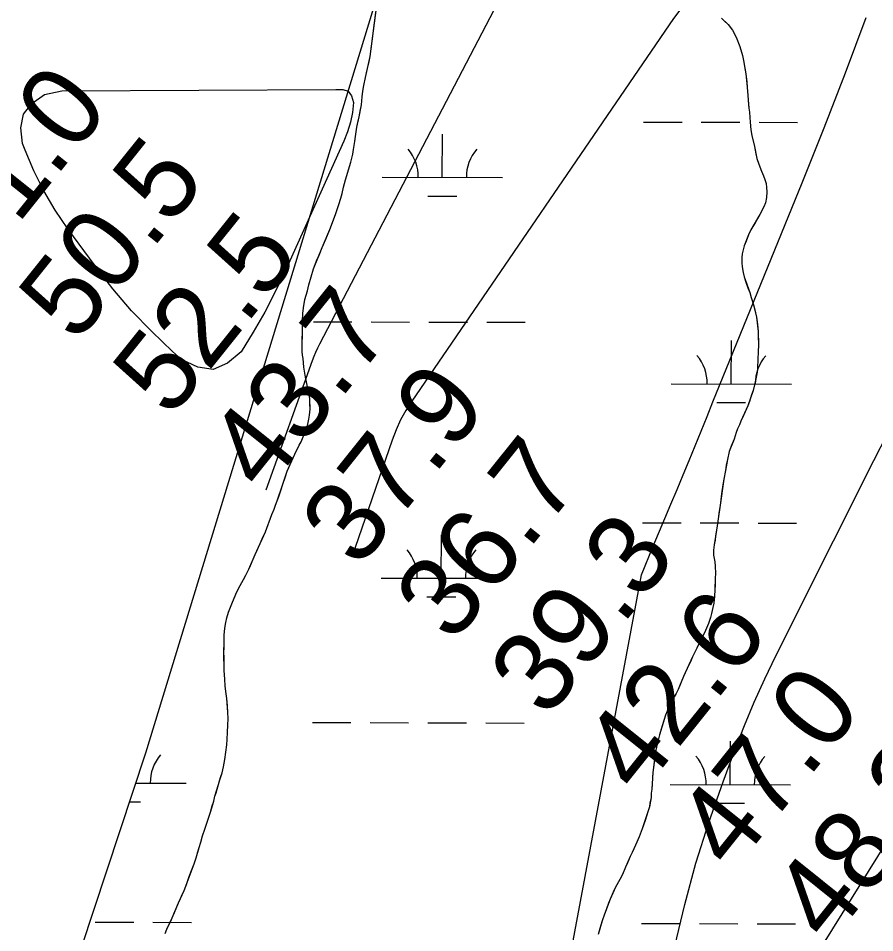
# Model space of a CAD drawing. Extents: x 3172297 to 3210190, y 958463 to 983887.
# Drawn here: x 3195699 to 3196411, y 968521 to 969280 of the extents above; entities that cross this region are included whole.
import ezdxf

# ---------------------------------------------------------------- set-up
doc = ezdxf.new("R2010")
doc.units = 0
for name, color, linetype in [('V-RIVR-RANG', 7, 'Continuous'), ('V-SITE-VEGE', 7, 'Continuous'), ('V-TOPO-MAJR', 7, 'Continuous'), ('V-TOPO-MINR', 7, 'Continuous'), ('V-TOPO-SHOR', 7, 'Continuous'), ('V-WETL-SWMP', 7, 'Continuous')]:
    doc.layers.add(name, color=color, linetype=linetype)

msp = doc.modelspace()

# ---------------------------------------------------------------- linework, layer by layer
at = {"layer": 'V-SITE-VEGE'}
for p, q in [((3195991.57, 969248.51), (3195996.78, 969289.08)), ((3196283.47, 969280.27), (3196288.88, 969275.06)), ((3196288.88, 969275.06), (3196292.59, 969270.36)), ((3196292.59, 969270.36), (3196295.65, 969264.61)), ((3196295.65, 969264.61), (3196298.72, 969256.9)), ((3196298.72, 969256.9), (3196300.88, 969249.44)), ((3195987.63, 969231.03), (3195991.57, 969248.51)), ((3196300.88, 969249.44), (3196301.83, 969245.24)), ((3196301.83, 969245.24), (3196303.74, 969234.24)), ((3195986.36, 969224.46), (3195987.63, 969231.03)), ((3196303.74, 969234.24), (3196304.87, 969222.97)), ((3195985.61, 969219.73), (3195986.36, 969224.46)), ((3196304.87, 969222.97), (3196306.18, 969205.53)), ((3195984.38, 969208.31), (3195984.99, 969215.01)), ((3195984.99, 969215.01), (3195985.61, 969219.73)), ((3195982.48, 969198.46), (3195984.38, 969208.31)), ((3196306.18, 969205.53), (3196306.73, 969202.38)), ((3195980.45, 969189.79), (3195982.48, 969198.46)), ((3196306.73, 969202.38), (3196307.15, 969197.8)), ((3196307.15, 969197.8), (3196307.31, 969194.12)), ((3195979.32, 969182.04), (3195980.45, 969189.79)), ((3196307.31, 969194.12), (3196307.88, 969187.7)), ((3196307.88, 969187.7), (3196308.57, 969182.99)), ((3196308.57, 969182.99), (3196310.87, 969173.69)), ((3195977.83, 969171.4), (3195978.96, 969178.1)), ((3195978.96, 969178.1), (3195979.32, 969182.04)), ((3195975.54, 969160.76), (3195977.07, 969167.33)), ((3195977.07, 969167.33), (3195977.83, 969171.4)), ((3196310.87, 969173.69), (3196312.91, 969163.86)), ((3195971.19, 969146.17), (3195975.54, 969160.76)), ((3196312.91, 969163.86), (3196314.52, 969159.02)), ((3196314.52, 969159.02), (3196316.66, 969153.26)), ((3196316.66, 969153.26), (3196318.39, 969149.34)), ((3195969.53, 969139.99), (3195971.19, 969146.17)), ((3196318.39, 969149.34), (3196319.46, 969146.47)), ((3196319.46, 969146.47), (3196320.54, 969143.2)), ((3195968.39, 969134.74), (3195969.53, 969139.99)), ((3196320.54, 969143.2), (3196320.95, 969139.92)), ((3196320.95, 969139.92), (3196321.24, 969136.11)), ((3195965.44, 969125.8), (3195967.23, 969130.93)), ((3195967.23, 969130.93), (3195968.39, 969134.74)), ((3196320.75, 969131.39), (3196320, 969127.19)), ((3196321.24, 969136.11), (3196320.75, 969131.39)), ((3195962.74, 969117.25), (3195965.44, 969125.8)), ((3196318.58, 969123.77), (3196315.34, 969117.31)), ((3196320, 969127.19), (3196318.58, 969123.77)), ((3195959.52, 969108.57), (3195962.74, 969117.25)), ((3196315.34, 969117.31), (3196307.96, 969104.67)), ((3195958.11, 969105.02), (3195959.52, 969108.57)), ((3195951.66, 969090.02), (3195958.11, 969105.02)), ((3196306.02, 969100.46), (3196302.28, 969091.24)), ((3196307.96, 969104.67), (3196306.02, 969100.46)), ((3196302.28, 969091.24), (3196300.76, 969084.68)), ((3195944.44, 969072.39), (3195951.66, 969090.02)), ((3196300.76, 969084.68), (3196300.39, 969081.66)), ((3196300.39, 969081.66), (3196300.42, 969077.2)), ((3196300.42, 969077.2), (3196300.57, 969074.05)), ((3195940.73, 969059.11), (3195944.44, 969072.39)), ((3196300.57, 969074.05), (3196301.4, 969069.2)), ((3196301.4, 969069.2), (3196302.21, 969065.67)), ((3196302.21, 969065.67), (3196306.89, 969052.58)), ((3195937.41, 969046.76), (3195939.46, 969054.12)), ((3195939.46, 969054.12), (3195940.73, 969059.11)), ((3195936.28, 969039.93), (3195937.41, 969046.76)), ((3196306.89, 969052.58), (3196308.23, 969048.53)), ((3196308.23, 969048.53), (3196310.12, 969042.37)), ((3195935.66, 969035.07), (3195936.28, 969039.93)), ((3196310.12, 969042.37), (3196312.68, 969032.16)), ((3195935.31, 969029.03), (3195935.66, 969035.07)), ((3196312.68, 969032.16), (3196313.82, 969020.1)), ((3195935.18, 969010.67), (3195935.36, 969022.74)), ((3195935.36, 969022.74), (3195935.31, 969029.03)), ((3196313.82, 969020.1), (3196314.16, 969009.48)), ((3195935.23, 969003.71), (3195935.18, 969010.67)), ((3196314.16, 969009.48), (3196314.07, 969003.18)), ((3195935.39, 969000.7), (3195935.23, 969003.71)), ((3195935.8, 968997.69), (3195935.39, 969000.7)), ((3196314.07, 969003.18), (3196313.72, 968997.54)), ((3195936.51, 968990.61), (3195935.8, 968997.69)), ((3196313.72, 968997.54), (3196313.51, 968989.93)), ((3195937.47, 968984.05), (3195936.51, 968990.61)), ((3196313.14, 968986.52), (3196311.24, 968977.19)), ((3196313.51, 968989.93), (3196313.14, 968986.52)), ((3195939.24, 968975.67), (3195937.47, 968984.05)), ((3196311.24, 968977.19), (3196309.71, 968971.27)), ((3195940.18, 968972), (3195939.24, 968975.67)), ((3195941.14, 968966.9), (3195940.18, 968972)), ((3196309.71, 968971.27), (3196305.48, 968958.65)), ((3195941.42, 968963.88), (3195941.14, 968966.9)), ((3195941.75, 968955.88), (3195941.42, 968963.88)), ((3195941.25, 968950.76), (3195941.75, 968955.88)), ((3196305.48, 968958.65), (3196299.54, 968945.75)), ((3195939.73, 968943.27), (3195940.75, 968947.48)), ((3195940.75, 968947.48), (3195941.25, 968950.76)), ((3195934.2, 968928.54), (3195938.84, 968940.38)), ((3195938.84, 968940.38), (3195939.73, 968943.27)), ((3196296.83, 968939.43), (3196295.67, 968936.28)), ((3196298.37, 968942.86), (3196296.83, 968939.43)), ((3196299.54, 968945.75), (3196298.37, 968942.86)), ((3196295.67, 968936.28), (3196293.87, 968930.89)), ((3195929.03, 968918.4), (3195932.65, 968925.77)), ((3195932.65, 968925.77), (3195934.2, 968928.54)), ((3196293.87, 968930.89), (3196289.88, 968920.63)), ((3195922.7, 968904.19), (3195929.03, 968918.4)), ((3196289.88, 968920.63), (3196288.35, 968913.93)), ((3196288.35, 968913.93), (3196286.71, 968904.73)), ((3195919.11, 968893.41), (3195922.7, 968904.19)), ((3196286.71, 968904.73), (3196285.32, 968897.77)), ((3196285.32, 968897.77), (3196282.33, 968875.97)), ((3195914.36, 968879.6), (3195919.11, 968893.41)), ((3195912.94, 968876.18), (3195914.36, 968879.6)), ((3195909.98, 968868.29), (3195911.78, 968872.76)), ((3195911.78, 968872.76), (3195912.94, 968876.18)), ((3196282.33, 968875.97), (3196280.58, 968864.81)), ((3195904.57, 968853.95), (3195909.98, 968868.29)), ((3196280.58, 968864.81), (3196279.96, 968858.9)), ((3196279.96, 968858.9), (3196279.33, 968855.36)), ((3195895.92, 968835), (3195904.57, 968853.95)), ((3196279.33, 968855.36), (3196277.46, 968843.01)), ((3196277.46, 968843.01), (3196276.96, 968838.81)), ((3195890.89, 968823.02), (3195895.92, 968835)), ((3196276.96, 968838.81), (3196276.86, 968834.61)), ((3196276.86, 968834.61), (3196277.82, 968829.11)), ((3196277.82, 968829.11), (3196278.24, 968825.44)), ((3196278.24, 968825.44), (3196278.54, 968819.41)), ((3195886.23, 968814.46), (3195888.3, 968818.02)), ((3195888.3, 968818.02), (3195890.89, 968823.02)), ((3196278.54, 968819.41), (3196278.31, 968815.47)), ((3195883.51, 968809.46), (3195886.23, 968814.46)), ((3196278.31, 968815.47), (3196277.99, 968805.76)), ((3195876.54, 968794.06), (3195880.8, 968804.06)), ((3195880.8, 968804.06), (3195883.51, 968809.46)), ((3196277.99, 968805.76), (3196277.63, 968800.64)), ((3196277.63, 968800.64), (3196277.02, 968794.6)), ((3195872.56, 968782.62), (3195873.96, 968787.35)), ((3195873.96, 968787.35), (3195876.54, 968794.06)), ((3196276.39, 968791.19), (3196275.24, 968786.2)), ((3196277.02, 968794.6), (3196276.39, 968791.19)), ((3195871.54, 968778.55), (3195872.56, 968782.62)), ((3196274.22, 968782.78), (3196272.55, 968777.78)), ((3196275.24, 968786.2), (3196274.22, 968782.78)), ((3195870.3, 968768.04), (3195870.78, 968773.82)), ((3195870.78, 968773.82), (3195871.54, 968778.55)), ((3196270.23, 968772.12), (3196263.12, 968757.25)), ((3196272.55, 968777.78), (3196270.23, 968772.12)), ((3195870.34, 968762.01), (3195870.3, 968768.04)), ((3195870.14, 968754.14), (3195870.34, 968762.01)), ((3196263.12, 968757.25), (3196261.57, 968754.48)), ((3195870.25, 968738.66), (3195870.14, 968754.14)), ((3196259.5, 968750.14), (3196251.88, 968733.69)), ((3196261.57, 968754.48), (3196259.5, 968750.14)), ((3195870.83, 968731.71), (3195870.25, 968738.66)), ((3195871.13, 968725.94), (3195870.83, 968731.71)), ((3196251.88, 968733.69), (3196247.37, 968723.03)), ((3195871.56, 968721.48), (3195871.13, 968725.94)), ((3195872.39, 968715.59), (3195871.56, 968721.48)), ((3196245.82, 968719.61), (3196244.13, 968716.97)), ((3196247.37, 968723.03), (3196245.82, 968719.61)), ((3195873.39, 968703.79), (3195872.39, 968715.59)), ((3196241.41, 968712.1), (3196239.6, 968708.41)), ((3196244.13, 968716.97), (3196241.41, 968712.1)), ((3195873.56, 968698.81), (3195873.39, 968703.79)), ((3196239.6, 968708.41), (3196237.03, 968701.83)), ((3195873.46, 968693.43), (3195873.56, 968698.81)), ((3196237.03, 968701.83), (3196232.03, 968685.27)), ((3195873.12, 968687.52), (3195873.46, 968693.43)), ((3195872.54, 968677.02), (3195872.9, 968681.62)), ((3195872.9, 968681.62), (3195873.12, 968687.52)), ((3196232.03, 968685.27), (3196229.99, 968677.65)), ((3195870.79, 968664.81), (3195872.54, 968677.02)), ((3196229.99, 968677.65), (3196228.97, 968672.52)), ((3196228.97, 968672.52), (3196226.35, 968654.14)), ((3195868.5, 968653.78), (3195869.65, 968658.9)), ((3195869.65, 968658.9), (3195870.79, 968664.81)), ((3195866.33, 968647.07), (3195868.5, 968653.78)), ((3196226.35, 968654.14), (3196225.66, 968640.36)), ((3195862.61, 968634.32), (3195865.56, 968644.05)), ((3195865.56, 968644.05), (3195866.33, 968647.07)), ((3196225.17, 968636.82), (3196224.93, 968633.27)), ((3196225.66, 968640.36), (3196225.17, 968636.82)), ((3195858.9, 968621.17), (3195861.59, 968630.38)), ((3195861.59, 968630.38), (3195862.61, 968634.32)), ((3196224.93, 968633.27), (3196223.54, 968625.65)), ((3195856.21, 968612.76), (3195858.9, 968621.17)), ((3196222.39, 968621.45), (3196217.64, 968607.25)), ((3196223.54, 968625.65), (3196222.39, 968621.45)), ((3195854.16, 968606.97), (3195856.21, 968612.76)), ((3195852.36, 968601.45), (3195854.16, 968606.97)), ((3196217.64, 968607.25), (3196215.07, 968600.67)), ((3195850.95, 968596.32), (3195852.36, 968601.45)), ((3196215.07, 968600.67), (3196211.97, 968593.83)), ((3195847.11, 968583.31), (3195849.54, 968591.85)), ((3195849.54, 968591.85), (3195850.95, 968596.32)), ((3196211.97, 968593.83), (3196209.39, 968587.77)), ((3195845.44, 968578.31), (3195847.11, 968583.31)), ((3196207.71, 968584.35), (3196203.71, 968575.53)), ((3196209.39, 968587.77), (3196207.71, 968584.35)), ((3195836.94, 968556.21), (3195845.44, 968578.31)), ((3196203.71, 968575.53), (3196201.13, 968569.48)), ((3196201.13, 968569.48), (3196199.06, 968565.4)), ((3196199.06, 968565.4), (3196195.43, 968558.94)), ((3195832.43, 968545.95), (3195836.94, 968556.21)), ((3196195.43, 968558.94), (3196190.91, 968549.07)), ((3195827.14, 968533.32), (3195832.43, 968545.95)), ((3196190.91, 968549.07), (3196186.15, 968536.44)), ((3195822.75, 968523.97), (3195827.14, 968533.32)), ((3196184.35, 968530.92), (3196181.03, 968519.62)), ((3196186.15, 968536.44), (3196184.35, 968530.92)), ((3195821.2, 968520.42), (3195822.75, 968523.97))]:
    msp.add_line(p, q, dxfattribs=at)
at = {"layer": 'V-TOPO-MAJR'}
for points in [[(3196273.19, 969319.42), (3196243.59, 969280.13), (3196026.1, 968962.45), (3196021.27, 968954.75), (3196016.88, 968946.82), (3196013.14, 968938.56), (3196009.84, 968930.09), (3195976.43, 968832.88)], [(3196266.47, 968937.52), (3196271.43, 968949.65), (3196276.38, 968961.78), (3196350.43, 969143.63), (3196368.66, 969189.21), (3196386.51, 969234.93), (3196403.8, 969280.87)], [(3195664.19, 967307.08), (3195973.79, 967658.31), (3195986.76, 967674.27), (3195998.81, 967690.84), (3196009.5, 967708.32), (3196217.05, 968818.32), (3196226.84, 968841.91), (3196236.44, 968864.86), (3196241.48, 968876.95), (3196246.51, 968889.05), (3196251.52, 968901.16), (3196256.52, 968913.27), (3196261.5, 968925.4), (3196266.47, 968937.52)]]:
    msp.add_lwpolyline(points, dxfattribs=at)
at = {"layer": 'V-TOPO-MINR'}
for points in [[(3196123.96, 969344.05), (3195949.48, 969009.68), (3195947.81, 969006.32), (3195946.23, 969002.91), (3195944.79, 968999.44), (3195943.45, 968995.93), (3195904.82, 968888.38)], [(3195963.2, 969221.1), (3195968.9, 969221.26), (3195973.43, 969219.81), (3195976.2, 969215.95), (3195977.82, 969210.48), (3195976.84, 969202.18), (3195975.28, 969194.03), (3195972.84, 969186.09), (3195969.82, 969178.3), (3195921.06, 969070.36), (3195912.79, 969053.12), (3195904, 969036.17), (3195894.43, 969019.65), (3195884.34, 969003.41), (3195873.02, 968993.84), (3195861.1, 968988.81), (3195848.29, 968990.59), (3195834.88, 968996.92), (3195827.49, 969003.55), (3195810.1, 969020.15), (3195793.44, 969037.41), (3195777.9, 969055.68), (3195763.09, 969074.62), (3195740.42, 969105.55), (3195730, 969121.04), (3195720.46, 969137.01), (3195712.23, 969153.7), (3195704.88, 969170.86), (3195702.76, 969176.44), (3195701.43, 969189.25), (3195703.47, 969200.54), (3195710.57, 969209.55), (3195721.04, 969217.04), (3195735.37, 969219.92), (3195963.2, 969221.1)], [(3196275.13, 968031.16), (3196275.22, 968044.89), (3196223.36, 968392.87), (3196224.43, 968405.58), (3196225.88, 968418.25), (3196227.91, 968430.84), (3196230.32, 968443.37), (3196244.71, 968509.83), (3196252.99, 968544.44), (3196262.26, 968578.76), (3196273.01, 968612.64), (3196284.75, 968646.24), (3196294.89, 968673.34), (3196302.61, 968693.03), (3196310.74, 968712.54), (3196319.49, 968731.79), (3196328.64, 968750.86), (3196376.4, 968846.44), (3196410, 968913.03), (3196443.96, 968979.44)]]:
    msp.add_lwpolyline(points, dxfattribs=at)
at = {"layer": 'V-TOPO-SHOR'}
for points in [[(3195939.73, 968943.27), (3195940.75, 968947.48), (3195941.25, 968950.76), (3195941.74, 968955.88), (3195941.58, 968960.08), (3195941.42, 968963.88), (3195941.14, 968966.9), (3195940.18, 968972), (3195939.24, 968975.67), (3195938.15, 968980.65), (3195937.47, 968984.05), (3195936.51, 968990.61), (3195935.8, 968997.69), (3195935.39, 969000.7), (3195935.23, 969003.71), (3195935.21, 969006.73), (3195935.18, 969010.67), (3195935.27, 969016.7), (3195935.36, 969022.74), (3195935.31, 969029.03), (3195935.66, 969035.07), (3195936.28, 969039.93), (3195937.41, 969046.76), (3195939.46, 969054.12), (3195940.73, 969059.11), (3195942.52, 969065.55), (3195944.44, 969072.39), (3195947.02, 969078.83), (3195949.08, 969083.7), (3195951.66, 969090.02), (3195954.62, 969096.86), (3195956.04, 969100.15), (3195958.11, 969105.02), (3195959.52, 969108.57), (3195961.46, 969113.83), (3195962.74, 969117.25), (3195964.41, 969122.38), (3195965.44, 969125.8), (3195967.23, 969130.93), (3195968.39, 969134.74), (3195969.53, 969139.99), (3195971.19, 969146.17), (3195975.54, 969160.76), (3195977.07, 969167.33), (3195977.83, 969171.4), (3195978.96, 969178.1), (3195979.32, 969182.04), (3195980.45, 969189.79), (3195981.72, 969195.04), (3195982.48, 969198.46), (3195983.62, 969204.5), (3195984.38, 969208.31), (3195984.99, 969215.01), (3195985.61, 969219.73), (3195986.36, 969224.46), (3195987.63, 969231.03), (3195988.52, 969234.97), (3195989.41, 969238.65), (3195990.68, 969244.43), (3195991.57, 969248.51), (3195996.29, 969285.01)], [(3196283.47, 969280.27), (3196285.71, 969278.19), (3196288.88, 969275.06), (3196292.59, 969270.36), (3196295.65, 969264.61), (3196298.72, 969256.9), (3196300.88, 969249.44), (3196301.83, 969245.24), (3196302.92, 969238.69), (3196303.74, 969234.24), (3196304.44, 969227.55), (3196304.87, 969222.97), (3196305.31, 969216.54), (3196305.89, 969208.55), (3196306.18, 969205.53), (3196306.73, 969202.38), (3196307.15, 969197.8), (3196307.31, 969194.12), (3196307.88, 969187.7), (3196308.57, 969182.99), (3196309.79, 969178.27), (3196310.87, 969173.69), (3196312.09, 969167.66), (3196312.91, 969163.86), (3196314.52, 969159.02), (3196316.66, 969153.26), (3196318.39, 969149.34), (3196319.46, 969146.47), (3196320.54, 969143.2), (3196320.95, 969139.92), (3196321.24, 969136.11), (3196320.75, 969131.39), (3196320, 969127.19), (3196318.58, 969123.77), (3196315.34, 969117.31), (3196313.79, 969114.68), (3196311.33, 969110.33), (3196309.64, 969107.44), (3196307.96, 969104.67), (3196306.02, 969100.46), (3196303.83, 969095.19), (3196302.28, 969091.24), (3196300.76, 969084.68), (3196300.39, 969081.66), (3196300.42, 969077.2), (3196300.57, 969074.05), (3196301.4, 969069.2), (3196302.21, 969065.67), (3196304.08, 969060.3), (3196305.42, 969056.51), (3196306.89, 969052.58), (3196308.23, 969048.53), (3196310.12, 969042.37), (3196311.2, 969038.18), (3196312.68, 969032.16), (3196313.1, 969028.36), (3196313.53, 969023.25), (3196313.82, 969020.1), (3196313.98, 969016.04), (3196314.16, 969009.48), (3196314.07, 969003.18), (3196313.72, 968997.54), (3196313.51, 968989.93), (3196313.14, 968986.52), (3196312, 968981), (3196311.24, 968977.19), (3196309.71, 968971.27), (3196308.43, 968967.59), (3196306.63, 968962.07), (3196305.48, 968958.65), (3196303.15, 968953.65), (3196301.73, 968950.62), (3196299.54, 968945.75), (3196298.37, 968942.86), (3196296.83, 968939.43), (3196295.67, 968936.28), (3196293.87, 968930.89), (3196291.55, 968924.97), (3196289.88, 968920.63), (3196288.35, 968913.93), (3196287.47, 968909.2), (3196286.71, 968904.73), (3196285.32, 968897.77), (3196284.7, 968892.91), (3196283.58, 968885.43), (3196282.96, 968880.44), (3196282.33, 968875.97), (3196281.2, 968869.01), (3196280.58, 968864.81), (3196279.96, 968858.9), (3196279.33, 968855.36), (3196278.58, 968850.5), (3196278.08, 968847.08), (3196277.46, 968843.01), (3196276.96, 968838.81), (3196276.86, 968834.61), (3196277.82, 968829.11), (3196278.24, 968825.44)], [(3195821.2, 968520.42), (3195822.75, 968523.97), (3195825.85, 968530.55), (3195827.14, 968533.32), (3195829.08, 968537.79), (3195830.36, 968541.08), (3195832.43, 968545.95), (3195833.98, 968549.5), (3195835.52, 968552.93), (3195836.94, 968556.21), (3195838.88, 968561.08), (3195841.32, 968567.66), (3195843.25, 968572.79), (3195845.44, 968578.31), (3195847.11, 968583.31), (3195848.52, 968588.18), (3195849.54, 968591.85), (3195850.95, 968596.32), (3195852.36, 968601.45), (3195854.16, 968606.97), (3195856.21, 968612.76), (3195857.75, 968617.75), (3195858.9, 968621.17), (3195860.44, 968626.43), (3195861.59, 968630.38), (3195862.61, 968634.32), (3195863.51, 968637.21), (3195864.41, 968640.37), (3195865.56, 968644.05), (3195866.33, 968647.07), (3195867.61, 968650.88), (3195868.5, 968653.78), (3195869.65, 968658.9), (3195870.79, 968664.81), (3195871.66, 968670.85), (3195872.54, 968677.02), (3195872.9, 968681.62), (3195873.12, 968687.52), (3195873.46, 968693.43), (3195873.56, 968698.81), (3195873.39, 968703.79), (3195872.96, 968709.56), (3195872.39, 968715.59), (3195871.56, 968721.48), (3195871.13, 968725.94), (3195870.83, 968731.71), (3195870.25, 968738.66), (3195870.2, 968746.01), (3195870.17, 968749.29), (3195870.14, 968754.14), (3195870.25, 968757.29), (3195870.34, 968762.01), (3195870.3, 968768.04), (3195870.78, 968773.82), (3195871.54, 968778.55), (3195872.56, 968782.62), (3195873.96, 968787.35), (3195876.54, 968794.06), (3195878.61, 968798.8), (3195880.8, 968804.06), (3195883.51, 968809.46), (3195886.23, 968814.46), (3195888.3, 968818.02), (3195890.89, 968823.02), (3195892.18, 968826.05), (3195894.37, 968831.18), (3195895.92, 968835), (3195897.6, 968838.68), (3195900.18, 968844.21), (3195901.99, 968848.16), (3195904.57, 968853.95), (3195909.98, 968868.29), (3195911.78, 968872.76), (3195912.94, 968876.18), (3195914.36, 968879.6), (3195915.64, 968883.28), (3195917.31, 968888.28), (3195919.11, 968893.41), (3195920.91, 968898.93), (3195922.7, 968904.19), (3195925.8, 968911.17), (3195929.03, 968918.4), (3195930.45, 968921.3), (3195932.65, 968925.77), (3195934.2, 968928.54), (3195937.55, 968936.96), (3195938.84, 968940.38), (3195939.73, 968943.27)], [(3196278.24, 968825.44), (3196278.54, 968819.41), (3196278.31, 968815.47), (3196278.09, 968809.7), (3196277.99, 968805.76), (3196277.63, 968800.64), (3196277.02, 968794.6), (3196276.39, 968791.19), (3196275.24, 968786.2), (3196274.22, 968782.78), (3196272.55, 968777.78), (3196270.23, 968772.12), (3196267.39, 968766.07), (3196264.41, 968760.01), (3196263.12, 968757.25), (3196261.57, 968754.48), (3196259.5, 968750.14), (3196258.21, 968747.24), (3196254.98, 968740.4), (3196251.88, 968733.69), (3196249.17, 968727.24), (3196247.37, 968723.03), (3196245.82, 968719.61), (3196244.13, 968716.97), (3196241.41, 968712.1), (3196239.6, 968708.41), (3196237.03, 968701.83), (3196235.62, 968697.23), (3196233.44, 968690.13), (3196232.03, 968685.27), (3196229.99, 968677.65), (3196228.98, 968672.52), (3196227.85, 968665.04), (3196227.23, 968660.57), (3196226.35, 968654.14), (3196226.12, 968650.07), (3196225.9, 968644.17), (3196225.67, 968640.36), (3196225.17, 968636.82), (3196224.93, 968633.27), (3196224.05, 968628.68), (3196223.54, 968625.65), (3196222.39, 968621.45), (3196219.95, 968614.21), (3196217.64, 968607.25), (3196215.07, 968600.67), (3196211.97, 968593.83), (3196210.68, 968590.8), (3196209.39, 968587.77), (3196207.71, 968584.35), (3196205.39, 968579.09), (3196203.71, 968575.53), (3196201.13, 968569.48), (3196199.06, 968565.4), (3196195.43, 968558.94), (3196193.49, 968554.73), (3196190.91, 968549.07), (3196189.62, 968545.52), (3196187.95, 968541.05), (3196186.15, 968536.44), (3196184.35, 968530.92), (3196182.43, 968524.48), (3196181.02, 968519.62)]]:
    msp.add_lwpolyline(points, dxfattribs=at)
at = {"layer": 'V-WETL-SWMP'}
for p, q in [((3196218.71, 969194.13), (3196250.71, 969194.05)), ((3196266.71, 969194.01), (3196298.71, 969193.93)), ((3196314.71, 969193.89), (3196346.71, 969193.81)), ((3196051.53, 969148.11), (3196051.62, 969184.11)), ((3196001.53, 969148.24), (3196101.53, 969147.99)), ((3196039.49, 969132.71), (3196063.49, 969132.65)), ((3195944.39, 969028.31), (3195976.39, 969028.23)), ((3195992.39, 969028.19), (3196024.39, 969028.11)), ((3196040.39, 969028.07), (3196072.39, 969027.99)), ((3196088.39, 969027.95), (3196120.39, 969027.87)), ((3196291.58, 968976.71), (3196291.67, 969012.71)), ((3196241.58, 968976.83), (3196341.58, 968976.58)), ((3196279.54, 968961.3), (3196303.54, 968961.25)), ((3196217.89, 968861.46), (3196249.89, 968861.38)), ((3196265.89, 968861.34), (3196297.89, 968861.26)), ((3196313.89, 968861.22), (3196345.89, 968861.14)), ((3196050.71, 968815.44), (3196050.8, 968851.44)), ((3196000.71, 968815.56), (3196100.71, 968815.32)), ((3196038.67, 968800.04), (3196062.67, 968799.98)), ((3195943.57, 968695.63), (3195975.57, 968695.55)), ((3195991.57, 968695.51), (3196023.57, 968695.43)), ((3196039.57, 968695.4), (3196071.57, 968695.32)), ((3196087.57, 968695.28), (3196119.57, 968695.2)), ((3196290.76, 968644.03), (3196290.85, 968680.03)), ((3195796.79, 968645.25), (3195838.85, 968645.15)), ((3196240.76, 968644.16), (3196340.76, 968643.91)), ((3195791.7, 968629.84), (3195800.81, 968629.81)), ((3196278.72, 968628.63), (3196302.72, 968628.57)), ((3195763.16, 968529.9), (3195795.16, 968529.83)), ((3195811.16, 968529.79), (3195843.16, 968529.71)), ((3196217.06, 968528.78), (3196249.06, 968528.7)), ((3196265.06, 968528.66), (3196297.06, 968528.58)), ((3196313.06, 968528.54), (3196345.06, 968528.47))]:
    msp.add_line(p, q, dxfattribs=at)
for points in [[(3195645.91, 968234.22), (3195719.44, 968410.82), (3195805.13, 968670.53), (3195997.62, 969299.58), (3196160.15, 970035.14), (3196326.36, 970388.49), (3196403.48, 970573.33), (3196360.51, 970711.68), (3196315.66, 970858.24), (3196305.88, 970949.39), (3196315.31, 971031.57), (3196320.07, 971130.13), (3196250.72, 971259.17), (3196220.06, 971334.67), (3196239.03, 971487.16), (3196257.57, 971572.13), (3196309.98, 971640.93), (3196345.34, 971671.3), (3196463.29, 971635.66), (3196541.82, 971625.28), (3196574.09, 971703.97), (3196586.19, 971922.09), (3196578.14, 972026.04)], [(3196878.81, 970190.88), (3196847.25, 970014.58), (3196819.11, 969869.32), (3196803.58, 969746.96), (3196753.31, 969256.7), (3196696.26, 969072.01), (3196569.65, 968792.84), (3196493.71, 968697.42), (3196428.67, 968609.37), (3196360.13, 968499.4), (3196308.12, 968374.04), (3196271.56, 968258.82), (3196253.3, 968134.62), (3196235.92, 968014.98), (3196217.77, 967876.19), (3196178.13, 967807.48), (3196145.62, 967760.72), (3196092.39, 967679.14), (3195691.52, 967228.3)]]:
    msp.add_lwpolyline(points, dxfattribs=at)
for centre, start, end in [((3195996.29, 969148.72), 359.0865, 40.63016), ((3196106.77, 969148.45), 139.0865, 180.63016), ((3196236.34, 968977.32), 359.0865, 40.63016), ((3196346.82, 968977.04), 139.0865, 180.63016), ((3195995.47, 968816.05), 359.0865, 40.63016), ((3196105.95, 968815.78), 139.0865, 180.63016), ((3195844.09, 968645.61), 139.0865, 180.63016), ((3196235.51, 968644.64), 359.0865, 40.63016), ((3196346, 968644.37), 139.0865, 180.63016)]:
    msp.add_arc(centre, 35.25, start, end, dxfattribs=at)

# ---------------------------------------------------------------- texts
at = {"layer": 'V-RIVR-RANG'}
for s, p in [('51.0', (3195667.41, 969069.51)), ('50.5', (3195747.41, 969009.43)), ('52.5', (3195825.6, 968947.09)), ('43.7', (3195903.79, 968884.74)), ('37.9', (3195981.81, 968822.2)), ('36.7', (3196060.16, 968760.06)), ('39.3', (3196138.35, 968697.71)), ('42.6', (3196215.38, 968633.93)), ('47.0', (3196292.91, 968570.76)), ('48.3', (3196372.91, 968510.68))]:
    msp.add_text(s, height=67, rotation=51.28833, dxfattribs=at).set_placement(p)

doc.saveas('drawing.dxf')
